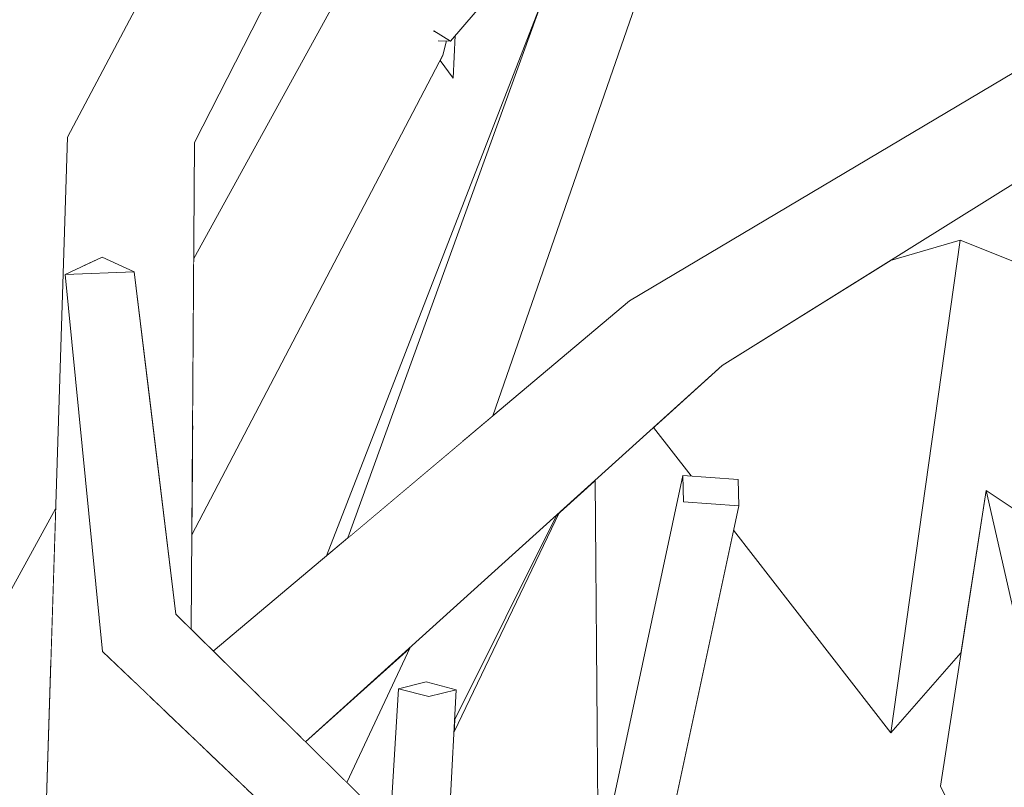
# Model space of a CAD drawing. Extents: x -289599 to -184549, y 66678 to 295474.
# Tile 299 of 656: x -263596 to -263527, y 71927 to 71981. Entities that reach past the tile are written whole.
import ezdxf

# ---------------------------------------------------------------- set-up
doc = ezdxf.new("R2010")
doc.units = 0
doc.header["$MEASUREMENT"] = 0
doc.linetypes.add('Wipeout_Contour', pattern=[1000, 0, -1000])
doc.layers.add('arch drzewa', color=8, linetype='Continuous')
doc.layers.add('arch drzewa_Nr_Pióra__4', color=8, linetype='Continuous', lineweight=9)

msp = doc.modelspace()

# ---------------------------------------------------------------- wipeouts: each hides what was drawn before it
at = {"color": 254, "linetype": 'Wipeout_Contour', "lineweight": 0, "ltscale": 961355.464758}
msp.add_wipeout([(-263558.879, 71982.828), (-263574.286, 71943.141), (-263572.774, 71944.414)], dxfattribs=at).dxf.layer = 'arch drzewa'
at = {"color": 254, "linetype": 'Wipeout_Contour', "lineweight": 0, "ltscale": 1281869.781864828}
msp.add_wipeout([(-263586.945, 71972.988), (-263584.803, 71938.948), (-263583.8, 71937.962), (-263583.577, 71972.216)], dxfattribs=at).dxf.layer = 'arch drzewa'
at = {"color": 254, "linetype": 'Wipeout_Contour', "lineweight": 0, "ltscale": 961347.590737}
msp.add_wipeout([(-263568.395, 71936.699), (-263575.758, 71930.047), (-263572.856, 71927.191)], dxfattribs=at).dxf.layer = 'arch drzewa'
at = {"color": 254, "linetype": 'Wipeout_Contour', "lineweight": 0, "ltscale": 1281834.540667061}
msp.add_wipeout([(-263588.003, 71924.524), (-263582.504, 71923.951), (-263579.932, 71926.777), (-263582.689, 71929.404)], dxfattribs=at).dxf.layer = 'arch drzewa'

# ---------------------------------------------------------------- next in the draw order: wipeouts: each hides what was drawn before it
at = {"color": 254, "linetype": 'Wipeout_Contour', "lineweight": 0, "ltscale": 1281781.228974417}
msp.add_wipeout([(-263554.884, 71993.873), (-263564.74, 71951.173), (-263562.579, 71952.992), (-263548.695, 71992.986)], dxfattribs=at).dxf.layer = 'arch drzewa'
at = {"color": 254, "linetype": 'Wipeout_Contour', "lineweight": 0, "ltscale": 1281869.391211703}
msp.add_wipeout([(-263586.945, 71972.988), (-263586.862, 71955.241), (-263584.886, 71939.03), (-263584.803, 71938.948)], dxfattribs=at).dxf.layer = 'arch drzewa'
at = {"color": 254, "linetype": 'Wipeout_Contour', "lineweight": 0, "ltscale": 961381.286252}
msp.add_wipeout([(-263583.021, 71929.722), (-263588.003, 71924.524), (-263582.689, 71929.404)], dxfattribs=at).dxf.layer = 'arch drzewa'

# ---------------------------------------------------------------- next in the draw order: wipeouts: each hides what was drawn before it
at = {"color": 254, "linetype": 'Wipeout_Contour', "lineweight": 0, "ltscale": 1281796.159768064}
msp.add_wipeout([(-263554.884, 71993.873), (-263572.774, 71944.414), (-263567.654, 71948.721), (-263564.74, 71951.173)], dxfattribs=at).dxf.layer = 'arch drzewa'
at = {"color": 254, "linetype": 'Wipeout_Contour', "lineweight": 0, "ltscale": 1922844.938469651}
msp.add_wipeout([(-263586.945, 71972.988), (-263592.505, 71972.604), (-263591.394, 71963.54), (-263590.068, 71964.16), (-263587.824, 71963.129), (-263586.862, 71955.241)], dxfattribs=at).dxf.layer = 'arch drzewa'
at = {"color": 254, "linetype": 'Wipeout_Contour', "lineweight": 0, "ltscale": 1922772.822693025}
msp.add_wipeout([(-263589.138, 71925.531), (-263588.003, 71924.524), (-263583.021, 71929.722), (-263585.743, 71932.316), (-263586.734, 71927.855), (-263586.997, 71927.667)], dxfattribs=at).dxf.layer = 'arch drzewa'

# ---------------------------------------------------------------- next in the draw order: wipeouts: each hides what was drawn before it
at = {"color": 254, "linetype": 'Wipeout_Contour', "lineweight": 0, "ltscale": 961392.91365}
msp.add_wipeout([(-263583.577, 71972.216), (-263560.814, 72016.847), (-263564.022, 72018.777)], dxfattribs=at).dxf.layer = 'arch drzewa'
at = {"color": 254, "linetype": 'Wipeout_Contour', "lineweight": 0, "ltscale": 1281771.052507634}
msp.add_wipeout([(-263576.389, 71930.668), (-263575.758, 71930.047), (-263546.438, 71956.537), (-263551.277, 71958.253)], dxfattribs=at).dxf.layer = 'arch drzewa'
at = {"color": 254, "linetype": 'Wipeout_Contour', "lineweight": 0, "ltscale": 961388.154487}
msp.add_wipeout([(-263586.76, 71933.285), (-263586.734, 71927.855), (-263585.743, 71932.316)], dxfattribs=at).dxf.layer = 'arch drzewa'

# ---------------------------------------------------------------- next in the draw order: wipeouts: each hides what was drawn before it
at = {"color": 254, "linetype": 'Wipeout_Contour', "lineweight": 0, "ltscale": 961235.041776}
msp.add_wipeout([(-263546.438, 71956.537), (-263509.916, 71979.333), (-263512.364, 71980.81)], dxfattribs=at).dxf.layer = 'arch drzewa'
at = {"color": 254, "linetype": 'Wipeout_Contour', "lineweight": 0, "ltscale": 961343.931624}
msp.add_wipeout([(-263578.766, 71933.007), (-263576.389, 71930.668), (-263551.277, 71958.253)], dxfattribs=at).dxf.layer = 'arch drzewa'
at = {"color": 254, "linetype": 'Wipeout_Contour', "lineweight": 0, "ltscale": 1281716.031435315}
msp.add_wipeout([(-263549.207, 71948.804), (-263549.162, 71946.95), (-263545.279, 71946.666), (-263545.323, 71948.52)], dxfattribs=at).dxf.layer = 'arch drzewa'
at = {"color": 254, "linetype": 'Wipeout_Contour', "lineweight": 0, "ltscale": 1281854.25005309}
msp.add_wipeout([(-263586.76, 71933.285), (-263587.808, 71934.285), (-263586.997, 71927.667), (-263586.734, 71927.855)], dxfattribs=at).dxf.layer = 'arch drzewa'

# ---------------------------------------------------------------- next in the draw order: wipeouts: each hides what was drawn before it
at = {"color": 254, "linetype": 'Wipeout_Contour', "lineweight": 0, "ltscale": 2884223.414575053}
msp.add_wipeout([(-263594.024, 71925.132), (-263589.237, 71925.325), (-263589.138, 71925.531), (-263586.997, 71927.667), (-263587.808, 71934.285), (-263590.043, 71936.414), (-263592.669, 71962.944), (-263591.394, 71963.54), (-263592.505, 71972.604)], dxfattribs=at).dxf.layer = 'arch drzewa'
at = {"color": 254, "linetype": 'Wipeout_Contour', "lineweight": 0, "ltscale": 1281785.81813648}
msp.add_wipeout([(-263579.335, 71933.568), (-263578.766, 71933.007), (-263551.277, 71958.253), (-263552.977, 71961.071)], dxfattribs=at).dxf.layer = 'arch drzewa'

# ---------------------------------------------------------------- next in the draw order: wipeouts: each hides what was drawn before it
at = {"color": 254, "linetype": 'Wipeout_Contour', "lineweight": 0, "ltscale": 961406.427665}
msp.add_wipeout([(-263564.022, 72018.777), (-263586.945, 71972.988), (-263583.577, 71972.216)], dxfattribs=at).dxf.layer = 'arch drzewa'
at = {"color": 254, "linetype": 'Wipeout_Contour', "lineweight": 0, "ltscale": 1281674.488925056}
msp.add_wipeout([(-263551.277, 71958.253), (-263546.438, 71956.537), (-263512.364, 71980.81), (-263513.814, 71981.684)], dxfattribs=at).dxf.layer = 'arch drzewa'
at = {"color": 254, "linetype": 'Wipeout_Contour', "lineweight": 0, "ltscale": 961354.096012}
msp.add_wipeout([(-263552.977, 71961.071), (-263582.253, 71936.439), (-263579.335, 71933.568)], dxfattribs=at).dxf.layer = 'arch drzewa'
at = {"color": 254, "linetype": 'Wipeout_Contour', "lineweight": 0, "ltscale": 1281891.51318811}
msp.add_wipeout([(-263598.895, 71936.364), (-263603.241, 71913.969), (-263594.005, 71925.728), (-263593.687, 71935.639)], dxfattribs=at).dxf.layer = 'arch drzewa'

# ---------------------------------------------------------------- next in the draw order: wipeouts: each hides what was drawn before it
at = {"color": 254, "linetype": 'Wipeout_Contour', "lineweight": 0, "ltscale": 2243269.726652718}
msp.add_wipeout([(-263586.945, 71972.988), (-263564.022, 72018.777), (-263566.939, 72018.932), (-263567.318, 72018.836), (-263567.324, 72018.903), (-263567.329, 72018.953), (-263567.918, 72018.984)], dxfattribs=at).dxf.layer = 'arch drzewa'
at = {"color": 254, "linetype": 'Wipeout_Contour', "lineweight": 0, "ltscale": 961247.306822}
msp.add_wipeout([(-263514.819, 71982.29), (-263551.277, 71958.253), (-263513.814, 71981.684)], dxfattribs=at).dxf.layer = 'arch drzewa'
at = {"color": 254, "linetype": 'Wipeout_Contour', "lineweight": 0, "ltscale": 961420.900406}
msp.add_wipeout([(-263593.342, 71946.443), (-263598.895, 71936.364), (-263593.687, 71935.639)], dxfattribs=at).dxf.layer = 'arch drzewa'
at = {"color": 254, "linetype": 'Wipeout_Contour', "lineweight": 0, "ltscale": 1281769.070429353}
msp.add_wipeout([(-263567.084, 71933.242), (-263566.959, 71921.388), (-263565.864, 71920.31), (-263565.153, 71933.721)], dxfattribs=at).dxf.layer = 'arch drzewa'

# ---------------------------------------------------------------- next in the draw order: linework, layer by layer
at = {"layer": 'arch drzewa_Nr_Pióra__4', "linetype": 'Continuous'}
msp.add_line((-263598.895, 71936.364), (-263593.342, 71946.443), dxfattribs=at)

# ---------------------------------------------------------------- next in the draw order: wipeouts: each hides what was drawn before it
at = {"color": 254, "linetype": 'Wipeout_Contour', "lineweight": 0, "ltscale": 961419.073927}
msp.add_wipeout([(-263567.918, 72018.984), (-263592.505, 71972.604), (-263586.945, 71972.988)], dxfattribs=at).dxf.layer = 'arch drzewa'
at = {"color": 254, "linetype": 'Wipeout_Contour', "lineweight": 0, "ltscale": 1281687.127569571}
msp.add_wipeout([(-263552.977, 71961.071), (-263551.277, 71958.253), (-263514.819, 71982.29), (-263516.045, 71983.029)], dxfattribs=at).dxf.layer = 'arch drzewa'
at = {"color": 254, "linetype": 'Wipeout_Contour', "lineweight": 0, "ltscale": 961328.607959}
msp.add_wipeout([(-263567.505, 71921.925), (-263566.959, 71921.388), (-263567.084, 71933.242)], dxfattribs=at).dxf.layer = 'arch drzewa'

# ---------------------------------------------------------------- next in the draw order: wipeouts: each hides what was drawn before it
at = {"color": 254, "linetype": 'Wipeout_Contour', "lineweight": 0, "ltscale": 2563663.160144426}
msp.add_wipeout([(-263583.757, 71944.614), (-263566.091, 71978.361), (-263566.21, 71979.375), (-263566.404, 71979.381), (-263566.742, 71980.069), (-263566.394, 71980.939), (-263566.52, 71982.011), (-263583.749, 71945.784)], dxfattribs=at).dxf.layer = 'arch drzewa'
at = {"color": 254, "linetype": 'Wipeout_Contour', "lineweight": 0, "ltscale": 1922448.028729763}
msp.add_wipeout([(-263529.699, 71965.36), (-263534.58, 71930.7), (-263529.649, 71936.319), (-263527.885, 71947.732), (-263522.674, 71944.268), (-263510.828, 71957.766)], dxfattribs=at).dxf.layer = 'arch drzewa'
at = {"color": 254, "linetype": 'Wipeout_Contour', "lineweight": 0, "ltscale": 1281777.635231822}
msp.add_wipeout([(-263567.084, 71933.242), (-263569.215, 71933.795), (-263568.92, 71923.317), (-263567.505, 71921.925)], dxfattribs=at).dxf.layer = 'arch drzewa'

# ---------------------------------------------------------------- next in the draw order: wipeouts: each hides what was drawn before it
at = {"color": 254, "linetype": 'Wipeout_Contour', "lineweight": 0, "ltscale": 961383.575417}
msp.add_wipeout([(-263583.749, 71945.784), (-263566.52, 71982.011), (-263583.743, 71946.666)], dxfattribs=at).dxf.layer = 'arch drzewa'
at = {"color": 254, "linetype": 'Wipeout_Contour', "lineweight": 0, "ltscale": 961364.982355}
msp.add_wipeout([(-263565.915, 71979.366), (-263566.091, 71978.361), (-263565.839, 71979.364)], dxfattribs=at).dxf.layer = 'arch drzewa'
at = {"color": 254, "linetype": 'Wipeout_Contour', "lineweight": 0, "ltscale": 961335.899826}
msp.add_wipeout([(-263569.215, 71933.795), (-263569.815, 71924.198), (-263568.92, 71923.317)], dxfattribs=at).dxf.layer = 'arch drzewa'

# ---------------------------------------------------------------- next in the draw order: wipeouts: each hides what was drawn before it
at = {"color": 254, "linetype": 'Wipeout_Contour', "lineweight": 0, "ltscale": 1602225.93420673}
msp.add_wipeout([(-263538.251, 72017.892), (-263565.554, 71979.355), (-263556.156, 71990.357), (-263554.884, 71993.873), (-263538, 72017.432)], dxfattribs=at).dxf.layer = 'arch drzewa'
at = {"color": 254, "linetype": 'Wipeout_Contour', "lineweight": 0, "ltscale": 2243226.465630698}
msp.add_wipeout([(-263583.707, 71952.189), (-263583.743, 71946.666), (-263566.52, 71982.011), (-263568.475, 71981.95), (-263568.985, 71981.416), (-263570.537, 71981.886), (-263573.871, 71981.782)], dxfattribs=at).dxf.layer = 'arch drzewa'
at = {"color": 254, "linetype": 'Wipeout_Contour', "lineweight": 0, "ltscale": 1281779.45093851}
msp.add_wipeout([(-263565.153, 71933.721), (-263567.285, 71934.274), (-263569.215, 71933.795), (-263567.084, 71933.242)], dxfattribs=at).dxf.layer = 'arch drzewa'

# ---------------------------------------------------------------- next in the draw order: wipeouts: each hides what was drawn before it
at = {"color": 254, "linetype": 'Wipeout_Contour', "lineweight": 0, "ltscale": 961396.491667}
msp.add_wipeout([(-263583.707, 71952.189), (-263573.871, 71981.782), (-263583.63, 71964.07)], dxfattribs=at).dxf.layer = 'arch drzewa'
at = {"color": 254, "linetype": 'Wipeout_Contour', "lineweight": 0, "ltscale": 961365.057316}
msp.add_wipeout([(-263566.21, 71979.375), (-263566.091, 71978.361), (-263565.915, 71979.366)], dxfattribs=at).dxf.layer = 'arch drzewa'
at = {"color": 254, "linetype": 'Wipeout_Contour', "lineweight": 0, "ltscale": 1281789.736608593}
msp.add_wipeout([(-263556.868, 71911.456), (-263584.886, 71939.03), (-263590.043, 71936.414), (-263557.042, 71910.527)], dxfattribs=at).dxf.layer = 'arch drzewa'

# ---------------------------------------------------------------- next in the draw order: linework, layer by layer
at = {"layer": 'arch drzewa_Nr_Pióra__4', "linetype": 'Continuous'}
for p, q in [((-263592.505, 71972.604), (-263567.918, 72018.984)), ((-263583.63, 71964.07), (-263573.871, 71981.782)), ((-263583.8, 71937.962), (-263583.577, 71972.216))]:
    msp.add_line(p, q, dxfattribs=at)

# ---------------------------------------------------------------- next in the draw order: wipeouts: each hides what was drawn before it
at = {"color": 254, "linetype": 'Wipeout_Contour', "lineweight": 0, "ltscale": 2563605.103885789}
msp.add_wipeout([(-263566.742, 71980.069), (-263565.554, 71979.355), (-263538.251, 72017.892), (-263538.32, 72018.019), (-263563.255, 71989.644), (-263563.793, 71987.503), (-263564.819, 71985.62), (-263566.394, 71980.939)], dxfattribs=at).dxf.layer = 'arch drzewa'
at = {"color": 254, "linetype": 'Wipeout_Contour', "lineweight": 0, "ltscale": 961412.484771}
msp.add_wipeout([(-263584.886, 71939.03), (-263587.824, 71963.129), (-263592.669, 71962.944)], dxfattribs=at).dxf.layer = 'arch drzewa'
at = {"color": 254, "linetype": 'Wipeout_Contour', "lineweight": 0, "ltscale": 1602183.381258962}
msp.add_wipeout([(-263557.042, 71910.527), (-263590.043, 71936.414), (-263559.007, 71906.83), (-263554.855, 71906.484), (-263557.404, 71908.465)], dxfattribs=at).dxf.layer = 'arch drzewa'

# ---------------------------------------------------------------- next in the draw order: linework, layer by layer
at = {"layer": 'arch drzewa_Nr_Pióra__4', "linetype": 'Continuous'}
for p, q in [((-263572.856, 71927.191), (-263568.395, 71936.699)), ((-263569.215, 71933.795), (-263567.285, 71934.274)), ((-263569.815, 71924.198), (-263569.215, 71933.795)), ((-263567.084, 71933.242), (-263569.215, 71933.795))]:
    msp.add_line(p, q, dxfattribs=at)

# ---------------------------------------------------------------- next in the draw order: wipeouts: each hides what was drawn before it
at = {"color": 254, "linetype": 'Wipeout_Contour', "lineweight": 0, "ltscale": 961365.596139}
msp.add_wipeout([(-263566.404, 71979.381), (-263565.554, 71979.355), (-263566.742, 71980.069)], dxfattribs=at).dxf.layer = 'arch drzewa'
at = {"color": 254, "linetype": 'Wipeout_Contour', "lineweight": 0, "ltscale": 961407.514444}
msp.add_wipeout([(-263592.669, 71962.944), (-263590.043, 71936.414), (-263584.886, 71939.03)], dxfattribs=at).dxf.layer = 'arch drzewa'
at = {"color": 254, "linetype": 'Wipeout_Contour', "lineweight": 0, "ltscale": 1602137.567116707}
msp.add_wipeout([(-263557.404, 71908.465), (-263554.855, 71906.484), (-263553.977, 71906.049), (-263545.279, 71946.666), (-263549.162, 71946.95)], dxfattribs=at).dxf.layer = 'arch drzewa'
at = {"color": 254, "linetype": 'Wipeout_Contour', "lineweight": 0, "ltscale": 1281762.812554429}
msp.add_wipeout([(-263565.264, 71931.629), (-263565.31, 71930.767), (-263557.908, 71946.175), (-263558.084, 71946.015)], dxfattribs=at).dxf.layer = 'arch drzewa'

# ---------------------------------------------------------------- next in the draw order: wipeouts: each hides what was drawn before it
at = {"color": 254, "linetype": 'Wipeout_Contour', "lineweight": 0, "ltscale": 1922727.719117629}
msp.add_wipeout([(-263566.282, 71977.997), (-263565.382, 71976.738), (-263565.226, 71979.74), (-263565.554, 71979.355), (-263565.839, 71979.364), (-263566.091, 71978.361)], dxfattribs=at).dxf.layer = 'arch drzewa'
at = {"color": 254, "linetype": 'Wipeout_Contour', "lineweight": 0, "ltscale": 961423.442675}
msp.add_wipeout([(-263587.824, 71963.129), (-263590.068, 71964.16), (-263592.669, 71962.944)], dxfattribs=at).dxf.layer = 'arch drzewa'
at = {"color": 254, "linetype": 'Wipeout_Contour', "lineweight": 0, "ltscale": 1922578.221996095}
msp.add_wipeout([(-263557.404, 71908.465), (-263549.162, 71946.95), (-263549.207, 71948.804), (-263557.146, 71911.73), (-263556.868, 71911.456), (-263557.042, 71910.527)], dxfattribs=at).dxf.layer = 'arch drzewa'

# ---------------------------------------------------------------- next in the draw order: linework, layer by layer
at = {"layer": 'arch drzewa_Nr_Pióra__4', "linetype": 'Continuous'}
for p, q in [((-263583.577, 71972.216), (-263560.814, 72016.847)), ((-263565.554, 71979.355), (-263556.156, 71990.357)), ((-263565.554, 71979.355), (-263566.769, 71980.085)), ((-263566.424, 71979.382), (-263565.554, 71979.355)), ((-263566.091, 71978.361), (-263565.839, 71979.364)), ((-263565.382, 71976.738), (-263565.226, 71979.74)), ((-263566.282, 71977.997), (-263565.382, 71976.738)), ((-263594.024, 71925.132), (-263592.505, 71972.604)), ((-263592.669, 71962.944), (-263590.068, 71964.16)), ((-263590.068, 71964.16), (-263587.824, 71963.129)), ((-263587.824, 71963.129), (-263592.669, 71962.944)), ((-263590.043, 71936.414), (-263592.669, 71962.944)), ((-263584.886, 71939.03), (-263587.824, 71963.129))]:
    msp.add_line(p, q, dxfattribs=at)

# ---------------------------------------------------------------- next in the draw order: wipeouts: each hides what was drawn before it
at = {"color": 254, "linetype": 'Wipeout_Contour', "lineweight": 0, "ltscale": 3204254.877403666}
msp.add_wipeout([(-263551.272, 71952.171), (-263548.621, 71948.762), (-263545.323, 71948.52), (-263545.279, 71946.666), (-263545.649, 71944.938), (-263534.58, 71930.7), (-263529.699, 71965.36), (-263534.606, 71963.923), (-263545.927, 71956.857), (-263546.438, 71956.537)], dxfattribs=at).dxf.layer = 'arch drzewa'
at = {"color": 254, "linetype": 'Wipeout_Contour', "lineweight": 0, "ltscale": 1602189.022844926}
msp.add_wipeout([(-263565.823, 71921.084), (-263555.162, 71921.111), (-263555.386, 71948.453), (-263557.908, 71946.175), (-263565.31, 71930.767)], dxfattribs=at).dxf.layer = 'arch drzewa'

# ---------------------------------------------------------------- next in the draw order: linework, layer by layer
at = {"layer": 'arch drzewa_Nr_Pióra__4', "linetype": 'Continuous'}
for p, q in [((-263572.774, 71944.414), (-263554.884, 71993.873)), ((-263562.579, 71952.992), (-263548.695, 71992.986)), ((-263574.286, 71943.141), (-263558.879, 71982.828)), ((-263552.977, 71961.071), (-263516.045, 71983.029)), ((-263546.438, 71956.537), (-263509.916, 71979.333)), ((-263583.757, 71944.614), (-263566.091, 71978.361)), ((-263534.606, 71963.923), (-263529.699, 71965.36)), ((-263510.828, 71957.766), (-263529.699, 71965.36)), ((-263582.253, 71936.439), (-263552.977, 71961.071)), ((-263575.758, 71930.047), (-263546.438, 71956.537)), ((-263548.621, 71948.762), (-263551.272, 71952.171)), ((-263557.146, 71911.73), (-263549.207, 71948.804)), ((-263549.207, 71948.804), (-263545.323, 71948.52)), ((-263549.162, 71946.95), (-263549.207, 71948.804)), ((-263555.386, 71948.453), (-263555.162, 71921.111)), ((-263545.323, 71948.52), (-263545.279, 71946.666)), ((-263554.006, 71905.913), (-263545.279, 71946.666)), ((-263545.279, 71946.666), (-263549.162, 71946.95)), ((-263565.31, 71930.767), (-263557.908, 71946.175)), ((-263565.264, 71931.629), (-263558.084, 71946.015)), ((-263534.58, 71930.7), (-263545.649, 71944.938)), ((-263556.858, 71911.446), (-263584.886, 71939.03)), ((-263559.007, 71906.83), (-263590.043, 71936.414)), ((-263567.285, 71934.274), (-263565.153, 71933.721)), ((-263565.153, 71933.721), (-263567.084, 71933.242)), ((-263565.864, 71920.31), (-263565.153, 71933.721))]:
    msp.add_line(p, q, dxfattribs=at)

# ---------------------------------------------------------------- next in the draw order: wipeouts: each hides what was drawn before it
at = {"color": 254, "linetype": 'Wipeout_Contour', "lineweight": 0, "ltscale": 1601989.48701226}
msp.add_wipeout([(-263527.885, 71947.732), (-263531.099, 71926.937), (-263519.12, 71902.877), (-263518.325, 71904.051), (-263517.953, 71904.137)], dxfattribs=at).dxf.layer = 'arch drzewa'

# ---------------------------------------------------------------- next in the draw order: linework, layer by layer
at = {"layer": 'arch drzewa_Nr_Pióra__4', "linetype": 'Continuous'}
for p, q in [((-263529.699, 71965.36), (-263534.58, 71930.7)), ((-263534.58, 71930.7), (-263529.649, 71936.319))]:
    msp.add_line(p, q, dxfattribs=at)

# ---------------------------------------------------------------- next in the draw order: wipeouts: each hides what was drawn before it
at = {"color": 254, "linetype": 'Wipeout_Contour', "lineweight": 0, "ltscale": 3203894.559014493}
msp.add_wipeout([(-263513.287, 71938.028), (-263527.885, 71947.732), (-263517.953, 71904.137), (-263515.357, 71904.731), (-263514.398, 71902.482), (-263516.753, 71898.869), (-263516.44, 71897.494), (-263496.603, 71926.937), (-263506.586, 71933.573), (-263515.857, 71925.834)], dxfattribs=at).dxf.layer = 'arch drzewa'

# ---------------------------------------------------------------- next in the draw order: linework, layer by layer
at = {"layer": 'arch drzewa_Nr_Pióra__4', "linetype": 'Continuous'}
for p, q in [((-263531.099, 71926.937), (-263527.885, 71947.732)), ((-263527.885, 71947.732), (-263517.953, 71904.137)), ((-263513.287, 71938.028), (-263527.885, 71947.732)), ((-263519.12, 71902.877), (-263531.099, 71926.937))]:
    msp.add_line(p, q, dxfattribs=at)

doc.saveas('drawing.dxf')
